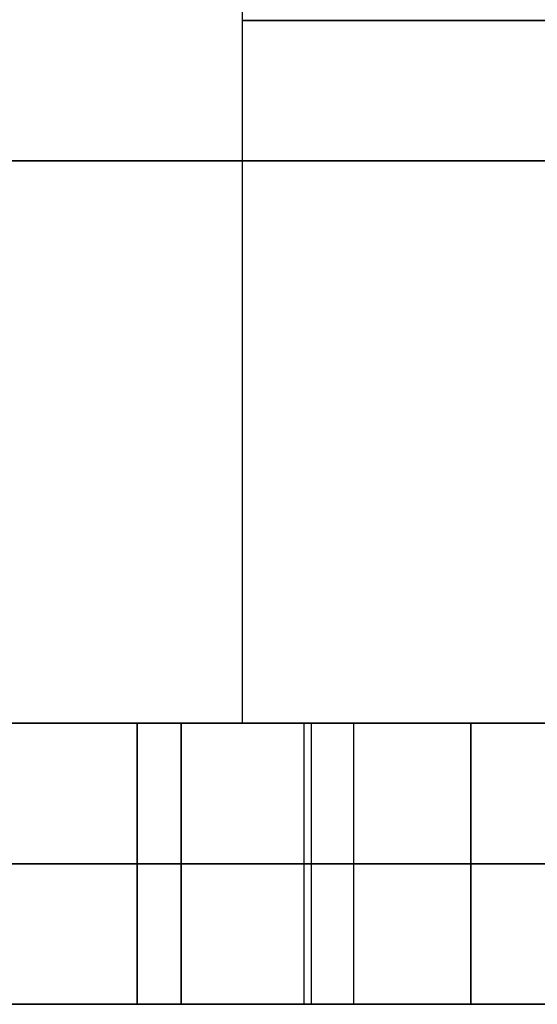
# Model space of a CAD drawing. Header units: millimetres. Extents: x -65 to 65, y -196 to 80.
# Tile 134 of 656: x -5.89 to -4.05, y -190 to -186.5. Entities that reach past the tile are written whole.
import ezdxf

# ---------------------------------------------------------------- set-up
doc = ezdxf.new("R2010")
doc.units = ezdxf.units.MM
doc.header["$MEASUREMENT"] = 0
doc.layers.add('IGES level 0', color=7, linetype='Continuous', true_color=0xa0a0a0)

msp = doc.modelspace()

# ---------------------------------------------------------------- linework, layer by layer
at = {"layer": 'IGES level 0'}
for p, q in [((-5.1, -184), (-5.1, -189)), ((-12.5, -189), (-5.1, -189)), ((-5.3175, -189, -2.7792), (-7.2398, -189, -3.4038)), ((-7.2398, -189, 3.4038), (-5.3175, -189, 2.7792)), ((-7.2398, -189, 3.4038), (-5.3175, -189, 2.7792)), ((-5.3175, -189, -2.7792), (-7.2398, -189, -3.4038)), ((-5.4744, -189, -5.8336), (-5.4744, -190, -5.8336)), ((-5.4744, -189, -5.8336), (-4.2864, -189, -4.1984)), ((-5.4744, -190, -5.8336), (-5.4744, -189, -5.8336)), ((-4.2864, -189, 4.1984), (-5.4744, -189, 5.8336)), ((-5.4744, -190, 5.8336), (-5.4744, -189, 5.8336)), ((-5.4744, -190, 5.8336), (-5.4744, -189, 5.8336)), ((-4.2864, -189, 4.1984), (-5.4744, -189, 5.8336)), ((-5.4744, -189, -5.8336), (-4.2864, -189, -4.1984)), ((-5.3175, -189, -2.7792), (-5.3175, -190, -2.7792)), ((-5.3175, -190, -2.7792), (-5.3175, -189, -2.7792)), ((-5.3175, -190, 2.7792), (-5.3175, -189, 2.7792)), ((-5.3175, -190, 2.7792), (-5.3175, -189, 2.7792)), ((-4.8804, -189, -5.016), (-4.8804, -190, -5.016)), ((-4.8804, -189, 5.016), (-4.8804, -190, 5.016)), ((-4.8541, -190, -3.5267), (-4.8541, -189, -3.5267)), ((-4.8541, -190, 3.5267), (-4.8541, -189, 3.5267)), ((-4.7023, -190, -6.4721), (-4.7023, -189, -6.4721)), ((-4.7023, -190, 6.4721), (-4.7023, -189, 6.4721)), ((-4.2864, -190, -4.1984), (-4.2864, -189, -4.1984)), ((-4.2864, -190, -4.1984), (-4.2864, -189, -4.1984)), ((-4.2864, -189, 4.1984), (-4.2864, -190, 4.1984)), ((-4.2864, -190, 4.1984), (-4.2864, -189, 4.1984)), ((-7.2398, -189.5, -3.4038), (-5.3175, -189.5, -2.7792)), ((-7.2398, -189.5, 3.4038), (-5.3175, -189.5, 2.7792)), ((-4.2864, -189.5, -4.1984), (-5.4744, -189.5, -5.8336)), ((-5.4744, -189.5, 5.8336), (-4.2864, -189.5, 4.1984)), ((-3.5, -190, -41), (-11, -190, -41)), ((-11, -190, -49), (-3.5, -190, -49)), ((-3.5, -190, -41), (-11, -190, -41)), ((-11, -190, -49), (-3.5, -190, -49)), ((-5.3175, -190, -2.7792), (-7.2398, -190, -3.4038)), ((-7.2398, -190, 3.4038), (-5.3175, -190, 2.7792)), ((-5.3175, -190, -2.7792), (-7.2398, -190, -3.4038)), ((-7.2398, -190, 3.4038), (-5.3175, -190, 2.7792)), ((-7.212, -190, 3.6497), (-0.4452, -190, 8.0706)), ((-7.212, -190, 3.6497), (-0.4452, -190, 8.0706)), ((0.4452, -190, -8.0706), (-6.7668, -190, -4.4209)), ((0.4452, -190, -8.0706), (-6.7668, -190, -4.4209)), ((-6.7668, -190, -4.4209), (-3.851, -190, -2.5159)), ((-5.4744, -190, -5.8336), (-4.2864, -190, -4.1984)), ((-4.2864, -190, 4.1984), (-5.4744, -190, 5.8336)), ((-5.4744, -190, -5.8336), (-4.2864, -190, -4.1984)), ((-4.2864, -190, 4.1984), (-5.4744, -190, 5.8336))]:
    msp.add_line(p, q, dxfattribs=at)
at = {"layer": 'IGES level 0', "extrusion": (0, 1, 0)}
for centre, radius in [((0, 0, -186.5), 5.1), ((0, 0, -187), 65), ((0, 0, -189), 9), ((0, 0, -189), 9), ((0, 0, -189), 5.1), ((0, 0, -189.5), 9), ((0, 0, -190), 9), ((0, 0, -190), 4.6)]:
    msp.add_circle(centre, radius, dxfattribs=at)
at = {"layer": 'IGES level 0', "extrusion": (0, 1, 6.31594e-15)}
msp.add_circle((0, 0, -190), 9, dxfattribs=at)
at = {"layer": 'IGES level 0', "extrusion": (-6.75873e-15, 1, 1.03451e-14)}
msp.add_circle((0, 0, -190), 4.6, dxfattribs=at)
at = {"layer": 'IGES level 0', "extrusion": (0, 1, 0)}
for centre, radius, start, end in [((0, 0, -187), 65, 270, 90), ((0, 0, -189), 12.5, 270, 90), ((0, 0, -189), 12.5, 270, 90), ((0, 0, -189), 8, 46.81924, 61.18076), ((0, 0, -189), 8, 298.81924, 313.18076), ((0, 0, -189), 6, 27.59407, 44.40593), ((0, 0, -189), 6, 315.59407, 332.40593), ((0, 0, -189), 5.1, 270, 90), ((0, 0, -189.5), 8, 298.81924, 313.18076), ((0, 0, -189.5), 8, 46.81924, 61.18076), ((0, 0, -190), 8, 298.81924, 313.18076), ((0, 0, -190), 8, 46.81924, 61.18076), ((0, 0, -190), 8, 298.81924, 313.18076), ((0, 0, -190), 6, 27.59407, 44.40593), ((0, 0, -190), 6, 315.59407, 332.40593), ((0, 0, -190), 6, 27.59407, 44.40593)]:
    msp.add_arc(centre, radius, start, end, dxfattribs=at)
at = {"layer": 'IGES level 0', "extrusion": (-2.66246e-13, 1, -3.66456e-13)}
msp.add_arc((0, 0, -189), 8, 298.81924, 313.18076, dxfattribs=at)
at = {"layer": 'IGES level 0', "extrusion": (-2.66246e-13, 1, 3.66456e-13)}
msp.add_arc((0, 0, -189), 8, 46.81924, 61.18076, dxfattribs=at)
at = {"layer": 'IGES level 0', "extrusion": (3.5673e-13, 1, 2.59179e-13)}
msp.add_arc((0, 0, -189), 6, 315.59407, 332.40593, dxfattribs=at)
at = {"layer": 'IGES level 0', "extrusion": (3.5673e-13, 1, -2.59179e-13)}
for centre in [(0, 0, -189), (0, 0, -189.5)]:
    msp.add_arc(centre, 6, 27.59407, 44.40593, dxfattribs=at)
at = {"layer": 'IGES level 0', "extrusion": (7.13459e-13, 1, 5.18359e-13)}
for centre in [(0, 0, -189.5), (0, 0, -190)]:
    msp.add_arc(centre, 6, 315.59407, 332.40593, dxfattribs=at)
at = {"layer": 'IGES level 0', "extrusion": (2.66246e-13, 1, -3.66456e-13)}
msp.add_arc((0, 0, -190), 8, 46.81924, 61.18076, dxfattribs=at)

doc.saveas('drawing.dxf')
